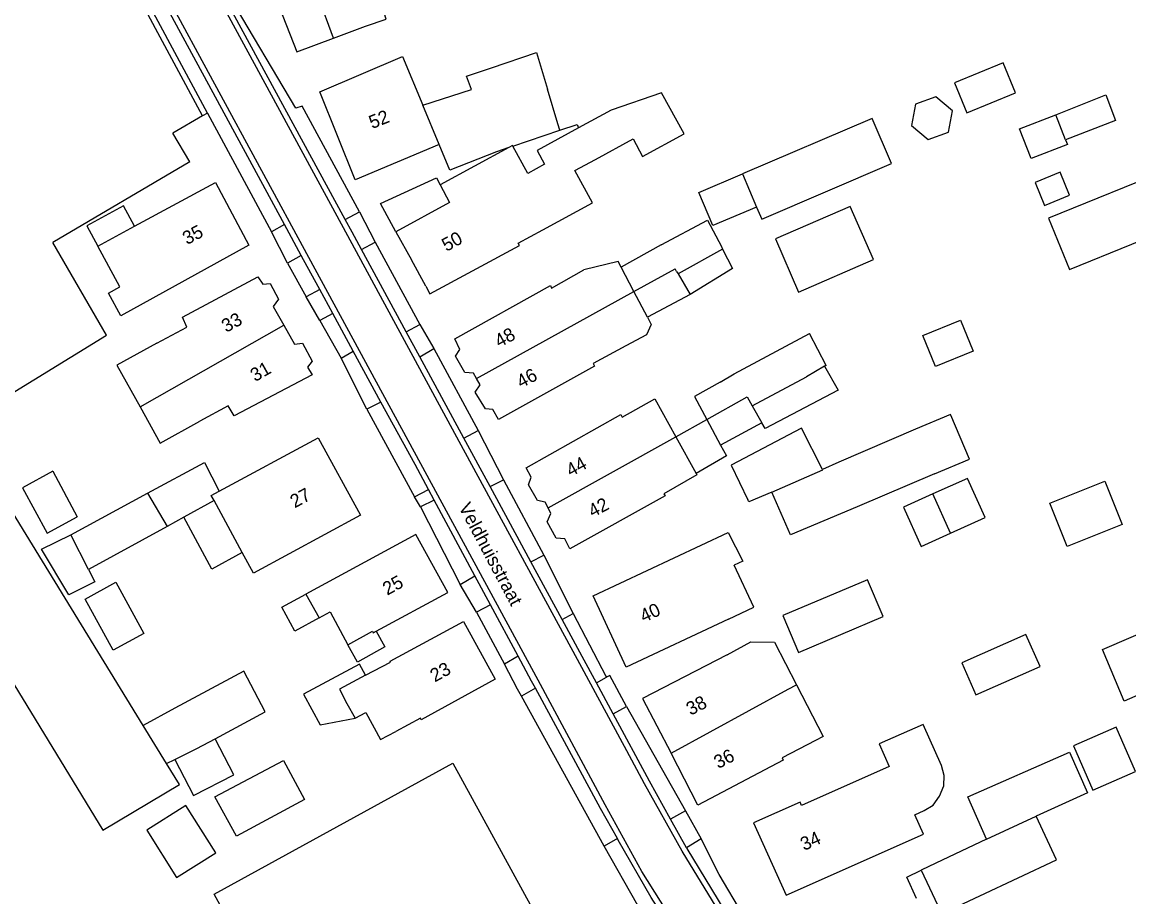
# Model space of a CAD drawing. Extents: x 194485 to 197793, y 468269 to 470822.
# Drawn here: x 195037.7 to 195137.1, y 469352.8 to 469431.3 of the extents above; entities that cross this region are included whole.
import ezdxf

# ---------------------------------------------------------------- set-up
doc = ezdxf.new("R2010")
doc.units = 0
for name, color, linetype in [('BGT grensvlak gebouwinstallatie plus 1', 7, 'Continuous'), ('BGT grensvlak onbegroeid terreindeel', 7, 'Continuous'), ('BGT grensvlak overig bouwwerk uitbreiding populatie', 7, 'Continuous'), ('BGT grensvlak pand op maaiveld', 7, 'Continuous'), ('BGT grensvlak pand op maaiveld LR', 7, 'Continuous'), ('BGT grensvlak vegetatieobject', 7, 'Continuous'), ('BGT grensvlak wegdeel', 7, 'Continuous'), ('BGT tekst huisnummerreeks', 7, 'Continuous'), ('BGT tekst openbare ruimte label weg', 7, 'Continuous')]:
    doc.layers.add(name, color=color, linetype=linetype)

msp = doc.modelspace()

# ---------------------------------------------------------------- linework, layer by layer
at = {"layer": 'BGT grensvlak gebouwinstallatie plus 1'}
for p, q in [((195125.829, 469427.677), (195121.447, 469425.872)), ((195126.936, 469424.991), (195125.829, 469427.677)), ((195121.447, 469425.872), (195122.554, 469423.186)), ((195122.554, 469423.186), (195126.936, 469424.991)), ((195130.546, 469423.018), (195135.055, 469424.799)), ((195135.055, 469424.799), (195135.923, 469422.484)), ((195135.923, 469422.484), (195131.433, 469420.757)), ((195085.982, 469421.617), (195087.536, 469422.146)), ((195087.536, 469422.146), (195087.646, 469421.823)), ((195098.461, 469416.022), (195102.387, 469417.701)), ((195069.865, 469415.05), (195074.887, 469417.341)), ((195074.887, 469417.341), (195075.224, 469416.704)), ((195099.732, 469413.058), (195098.461, 469416.022)), ((195046.777, 469414.823), (195043.473, 469413.03)), ((195047.768, 469412.998), (195046.777, 469414.823)), ((195071.247, 469412.496), (195069.865, 469415.05)), ((195103.665, 469414.706), (195099.732, 469413.058)), ((195043.473, 469413.03), (195044.463, 469411.205)), ((195109.771, 469400.424), (195111.006, 469398.273)), ((195111.006, 469398.273), (195104.437, 469394.818)), ((195096.398, 469394.074), (195099.178, 469395.651)), ((195104.437, 469394.818), (195104.142, 469395.332)), ((195048.937, 469389.017), (195054.034, 469391.767)), ((195054.034, 469391.767), (195055.36, 469389.205)), ((195122.613, 469390.35), (195119.513, 469388.957)), ((195124.198, 469386.823), (195122.613, 469390.35)), ((195054.9, 469388.37), (195052.181, 469386.853)), ((195052.181, 469386.853), (195050.677, 469386.014)), ((195121.098, 469385.43), (195124.198, 469386.823)), ((195039.399, 469383.976), (195042.029, 469385.279)), ((195041.851, 469379.892), (195039.399, 469383.976)), ((195043.617, 469382.161), (195044.191, 469381.067)), ((195044.191, 469381.067), (195041.851, 469379.892)), ((195060.989, 469378.796), (195063.138, 469379.955)), ((195062.153, 469376.639), (195060.989, 469378.796)), ((195064.353, 469377.826), (195062.153, 469376.639)), ((195117.163, 469354.531), (195118.461, 469355.151)), ((195118.038, 469352.62), (195117.163, 469354.531))]:
    msp.add_line(p, q, dxfattribs=at)
for points in [[(195100.611, 469410.951), (195101.491, 469409.19), (195097.679, 469406.878)], [(195100.428, 469393.322), (195100.969, 469392.363), (195098.227, 469390.776)], [(195057.434, 469383.691), (195054.696, 469382.208), (195052.181, 469386.853)], [(195107.432, 469374.714), (195115.029, 469377.93), (195113.627, 469381.24), (195106.031, 469378.024), (195107.432, 469374.714)], [(195069.481, 469376.621), (195070.257, 469375.214), (195067.793, 469373.855), (195066.942, 469375.398)], [(195068.503, 469372.673), (195067.965, 469373.671), (195062.956, 469370.97), (195064.441, 469368.216), (195067.575, 469368.798)], [(195051.542, 469354.492), (195055.066, 469356.719), (195052.376, 469360.978), (195048.851, 469358.751), (195051.542, 469354.492)]]:
    msp.add_lwpolyline(points, dxfattribs=at)
at = {"layer": 'BGT grensvlak onbegroeid terreindeel'}
for p, q in [((195062.241, 469423.592), (195054.635, 469436.467)), ((195062.823, 469423.782), (195062.241, 469423.592)), ((195067.972, 469414.29), (195062.823, 469423.782)), ((195053.86, 469422.9), (195051.215, 469421.342)), ((195054.33, 469423.146), (195060.054, 469412.504)), ((195052.726, 469418.777), (195051.215, 469421.342)), ((195052.726, 469418.777), (195040.411, 469411.523)), ((195045.238, 469403.198), (195040.411, 469411.523)), ((195069.378, 469411.571), (195073.398, 469404.167)), ((195061.492, 469409.676), (195063.197, 469406.664)), ((195064.405, 469404.54), (195066.315, 469401.15)), ((195032.581, 469395.453), (195045.238, 469403.198)), ((195074.653, 469402.025), (195078.645, 469394.658)), ((195068.636, 469396.56), (195072.932, 469388.697)), ((195080.914, 469390.233), (195084.555, 469383.448)), ((195073.466, 469387.779), (195077.028, 469380.813)), ((195078.488, 469378.326), (195081.003, 469373.655)), ((195089.961, 469357.321), (195082.532, 469370.791)), ((195091.984, 469369.861), (195097.271, 469360.478))]:
    msp.add_line(p, q, dxfattribs=at)
for points in [[(195087.173, 469378.201), (195090.114, 469372.597), (195090.176, 469372.48)], [(195102.429, 469351.17), (195100.292, 469354.767), (195098.678, 469357.964)]]:
    msp.add_lwpolyline(points, dxfattribs=at)
at = {"layer": 'BGT grensvlak overig bouwwerk uitbreiding populatie'}
for p, q in [((195119.78, 469424.635), (195117.939, 469423.975)), ((195121.272, 469423.371), (195119.78, 469424.635)), ((195117.939, 469423.975), (195117.59, 469422.051)), ((195120.923, 469421.447), (195121.272, 469423.371)), ((195127.289, 469421.741), (195130.546, 469423.018)), ((195131.433, 469420.757), (195130.546, 469423.018)), ((195117.59, 469422.051), (195119.082, 469420.787)), ((195119.082, 469420.787), (195120.923, 469421.447)), ((195128.336, 469419.071), (195127.289, 469421.741)), ((195131.433, 469420.757), (195131.593, 469420.349)), ((195131.593, 469420.349), (195128.336, 469419.071)), ((195130.934, 469417.85), (195128.686, 469416.919)), ((195131.79, 469415.782), (195130.934, 469417.85)), ((195128.686, 469416.919), (195129.542, 469414.852)), ((195129.542, 469414.852), (195131.79, 469415.782)), ((195118.602, 469403.17), (195121.993, 469404.563)), ((195121.993, 469404.563), (195123.134, 469401.787)), ((195119.743, 469400.393), (195118.602, 469403.17)), ((195123.134, 469401.787), (195119.743, 469400.393))]:
    msp.add_line(p, q, dxfattribs=at)
at = {"layer": 'BGT grensvlak pand op maaiveld'}
for p, q in [((195060.144, 469434.289), (195062.352, 469428.658)), ((195065.636, 469429.887), (195068.528, 469430.97)), ((195062.352, 469428.658), (195065.636, 469429.887)), ((195085.806, 469422.201), (195084.873, 469425.297)), ((195081.767, 469420.183), (195085.982, 469421.617)), ((195085.982, 469421.617), (195085.806, 469422.201)), ((195076.105, 469418.024), (195075.127, 469420.339)), ((195081.395, 469420.057), (195075.224, 469416.704)), ((195083.105, 469417.747), (195081.767, 469420.183)), ((195084.61, 469418.567), (195083.105, 469417.747)), ((195102.387, 469417.701), (195103.665, 469414.706)), ((195047.768, 469412.998), (195055.033, 469416.94)), ((195044.463, 469411.205), (195047.768, 469412.998)), ((195071.247, 469412.496), (195072.638, 469409.967)), ((195095.095, 469411.314), (195091.492, 469409.315)), ((195100.611, 469410.951), (195096.604, 469408.724)), ((195100.494, 469411.184), (195100.611, 469410.951)), ((195073.938, 469407.603), (195072.638, 469409.967)), ((195096.604, 469408.724), (195097.679, 469406.878)), ((195097.679, 469406.878), (195093.851, 469404.83)), ((195101.654, 469399.736), (195108.422, 469403.359)), ((195109.907, 469400.503), (195108.422, 469403.359)), ((195100.379, 469399), (195101.654, 469399.736)), ((195109.771, 469400.424), (195108.138, 469399.477)), ((195109.907, 469400.503), (195109.771, 469400.424)), ((195103.259, 469396.865), (195108.138, 469399.477)), ((195103.259, 469396.865), (195104.142, 469395.332)), ((195099.178, 469395.651), (195100.428, 469393.322)), ((195104.142, 469395.332), (195100.428, 469393.322)), ((195055.36, 469389.205), (195064.274, 469393.997)), ((195096.398, 469394.074), (195098.227, 469390.776)), ((195040.426, 469390.985), (195042.605, 469386.884)), ((195042.029, 469385.279), (195048.937, 469389.017)), ((195048.937, 469389.017), (195050.677, 469386.014)), ((195121.098, 469385.43), (195119.513, 469388.957)), ((195057.434, 469383.691), (195054.9, 469388.37)), ((195050.677, 469386.014), (195043.617, 469382.161)), ((195043.617, 469382.161), (195042.029, 469385.279)), ((195118.452, 469384.241), (195121.098, 469385.43)), ((195063.138, 469379.955), (195064.353, 469377.826)), ((195066.852, 469370.138), (195067.575, 469368.798)), ((195067.575, 469368.798), (195068.559, 469369.328)), ((195050.639, 469364.742), (195051.375, 469365.104)), ((195118.461, 469355.151), (195120.182, 469351.476))]:
    msp.add_line(p, q, dxfattribs=at)
for points in [[(195068.528, 469430.97), (195070.38, 469431.609), (195068.521, 469437.483)], [(195073.666, 469423.859), (195078.053, 469425.285), (195077.578, 469426.485), (195079.836, 469427.219), (195083.878, 469428.602), (195084.873, 469425.297)], [(195075.127, 469420.339), (195067.595, 469417.157), (195064.412, 469425.071), (195071.842, 469428.253), (195073.666, 469423.859)], [(195084.447, 469412.67), (195088.914, 469415.089), (195087.339, 469417.999), (195089.175, 469419.001), (195092.557, 469420.833), (195093.415, 469419.255), (195097.148, 469421.286), (195095.105, 469424.985), (195090.591, 469423.426), (195087.646, 469421.823)], [(195103.665, 469414.706), (195104.118, 469413.644), (195115.792, 469418.624), (195114.062, 469422.68), (195102.387, 469417.701)], [(195087.646, 469421.823), (195083.933, 469419.81), (195084.61, 469418.567)], [(195081.395, 469420.057), (195080.274, 469419.675), (195076.105, 469418.024)], [(195141.122, 469418.281), (195129.907, 469413.734), (195131.78, 469409.115), (195142.995, 469413.663), (195141.122, 469418.281)], [(195055.033, 469416.94), (195058.016, 469411.287), (195046.534, 469404.95), (195045.433, 469406.978), (195046.447, 469407.542), (195044.463, 469411.205)], [(195075.224, 469416.704), (195076.07, 469415.116), (195071.247, 469412.496)], [(195105.365, 469411.865), (195107.437, 469407.087), (195114.157, 469410), (195112.086, 469414.778), (195105.365, 469411.865)], [(195095.095, 469411.314), (195099.252, 469413.541), (195100.494, 469411.184)], [(195073.938, 469407.603), (195074.308, 469406.93), (195082.343, 469411.281), (195082.238, 469411.474), (195084.447, 469412.67)], [(195091.492, 469409.315), (195091.22, 469409.831), (195088.143, 469409.087)], [(195078.494, 469399.314), (195078.21, 469399.81), (195077.447, 469399.87), (195076.616, 469401.341), (195077.007, 469401.927), (195076.546, 469402.89), (195085.138, 469407.664), (195085.241, 469407.449), (195088.143, 469409.087)], [(195049.757, 469402.499), (195052.47, 469403.921), (195052.06, 469404.834), (195058.828, 469408.444), (195059.275, 469407.786), (195059.961, 469407.865), (195060.691, 469406.432), (195060.223, 469405.795), (195061.183, 469404.103)], [(195093.851, 469404.83), (195094.201, 469404.16), (195093.759, 469403.242), (195091.906, 469402.268)], [(195061.183, 469404.103), (195062.143, 469402.411), (195062.867, 469402.49), (195063.712, 469400.88), (195063.295, 469400.345), (195063.717, 469399.648), (195056.72, 469395.96), (195056.17, 469396.873), (195053.635, 469395.478)], [(195049.757, 469402.499), (195046.178, 469400.522), (195048.253, 469396.767)], [(195091.906, 469402.268), (195088.978, 469400.668), (195089.106, 469400.414), (195080.463, 469395.64), (195079.951, 469396.54), (195079.303, 469396.588), (195078.369, 469398.083), (195078.811, 469398.758), (195078.494, 469399.314)], [(195100.379, 469399), (195098.073, 469397.708), (195099.178, 469395.651)], [(195048.253, 469396.767), (195050.054, 469393.507), (195053.635, 469395.478)], [(195084.929, 469387.694), (195084.673, 469388.213), (195083.973, 469388.35), (195083.154, 469389.782), (195083.393, 469390.444), (195082.958, 469391.293), (195091.461, 469396.079), (195091.576, 469395.851), (195094.504, 469397.49), (195096.398, 469394.074)], [(195119.663, 469390.756), (195122.788, 469392.083), (195121.115, 469396.031), (195121.089, 469396.093), (195117.95, 469394.764)], [(195109.596, 469391.137), (195107.704, 469394.857), (195101.363, 469391.522), (195102.887, 469388.416)], [(195117.95, 469394.764), (195111.054, 469391.816), (195109.596, 469391.137)], [(195064.274, 469393.997), (195068.062, 469387.039), (195058.443, 469381.828), (195057.434, 469383.691)], [(195040.426, 469390.985), (195037.694, 469389.496), (195039.908, 469385.435), (195042.605, 469386.884)], [(195098.227, 469390.776), (195098.292, 469390.658), (195095.327, 469388.969), (195095.442, 469388.779), (195086.887, 469384.03), (195086.414, 469384.917), (195085.664, 469384.978), (195084.832, 469386.448), (195085.172, 469387.199), (195084.929, 469387.694)], [(195119.663, 469390.756), (195112.709, 469387.783), (195106.711, 469385.269), (195105.029, 469389.122)], [(195130.013, 469388.114), (195134.946, 469390.094), (195136.502, 469386.216), (195131.569, 469384.236), (195130.013, 469388.114)], [(195054.9, 469388.37), (195054.654, 469388.825), (195055.36, 469389.205)], [(195105.029, 469389.122), (195102.976, 469388.234), (195102.887, 469388.416)], [(195119.513, 469388.957), (195116.868, 469387.768), (195118.452, 469384.241)], [(195048.546, 469368.155), (195036.557, 469387.695), (195029.727, 469383.615), (195044.896, 469358.74), (195051.802, 469362.847), (195050.639, 469364.742)], [(195069.481, 469376.621), (195075.903, 469380.11), (195073.036, 469385.294), (195063.138, 469379.955)], [(195101.128, 469377.712), (195091.949, 469373.405), (195088.963, 469379.796), (195101.106, 469385.491)], [(195101.106, 469385.491), (195102.427, 469382.926), (195101.638, 469382.566)], [(195101.128, 469377.712), (195103.413, 469378.784), (195101.638, 469382.566)], [(195046.09, 469381.027), (195048.607, 469376.427), (195045.837, 469374.912), (195043.32, 469379.511), (195046.09, 469381.027)], [(195064.353, 469377.826), (195065.342, 469378.351), (195066.942, 469375.398)], [(195144.08, 469373.571), (195136.7, 469370.327), (195134.75, 469374.968), (195142.054, 469378.124)], [(195068.503, 469372.673), (195070.759, 469373.838), (195070.721, 469373.927), (195077.311, 469377.486), (195080.165, 469372.315), (195073.524, 469368.654), (195073.448, 469368.806), (195071.23, 469367.615)], [(195066.942, 469375.398), (195069.147, 469376.614), (195069.211, 469376.474), (195069.481, 469376.621)], [(195123.367, 469370.909), (195129.133, 469373.442), (195127.867, 469376.325), (195122.1, 469373.792), (195123.367, 469370.909)], [(195101.014, 469374.497), (195103.141, 469375.655), (195105.269, 469375.64), (195107.241, 469371.814)], [(195101.014, 469374.497), (195093.421, 469370.579), (195095.974, 469365.661)], [(195055.005, 469366.962), (195059.51, 469369.383), (195057.59, 469373.034), (195051.379, 469369.705), (195048.546, 469368.155)], [(195068.503, 469372.673), (195066.165, 469371.413), (195066.852, 469370.138)], [(195107.241, 469371.814), (195109.639, 469367.16), (195108.947, 469366.794)], [(195068.559, 469369.328), (195069.876, 469366.885), (195071.23, 469367.615)], [(195118.66, 469358.382), (195117.879, 469360.124), (195118.735, 469360.526), (195119.527, 469361.008), (195120.102, 469361.808), (195120.5, 469362.731), (195120.522, 469363.661), (195120.275, 469364.558), (195118.627, 469368.246), (195114.688, 469366.498), (195115.586, 469364.479), (195107.7, 469360.972), (195107.57, 469361.264), (195103.384, 469359.397), (195106.31, 469352.902), (195118.66, 469358.382)], [(195133.893, 469362.352), (195137.71, 469364.027), (195135.965, 469368.005), (195132.148, 469366.33), (195133.893, 469362.352)], [(195051.375, 469365.104), (195053.043, 469361.853), (195056.671, 469363.715), (195055.005, 469366.962)], [(195108.947, 469366.794), (195105.956, 469365.244), (195106.045, 469365.029), (195098.39, 469361.008), (195095.974, 469365.661)], [(195124.316, 469357.953), (195122.649, 469361.731), (195131.778, 469365.746), (195133.393, 469362.106), (195128.788, 469359.999)], [(195063.786, 469336.815), (195054.913, 469353.004), (195076.354, 469364.755), (195085.221, 469348.577), (195063.786, 469336.815)], [(195061.142, 469365.02), (195063.036, 469361.509), (195056.927, 469358.219), (195054.969, 469361.742), (195061.142, 469365.02)], [(195120.182, 469351.476), (195120.29, 469351.244), (195130.622, 469356.082), (195128.788, 469359.999)], [(195124.316, 469357.953), (195119.762, 469355.774), (195118.461, 469355.151)]]:
    msp.add_lwpolyline(points, dxfattribs=at)
at = {"layer": 'BGT grensvlak pand op maaiveld LR'}
for p, q in [((195065.636, 469429.887), (195060.062, 469445.052)), ((195075.127, 469420.339), (195073.666, 469423.859)), ((195092.644, 469407.124), (195091.492, 469409.315)), ((195092.644, 469407.124), (195096.346, 469409.167)), ((195096.478, 469408.94), (195096.346, 469409.167)), ((195096.478, 469408.94), (195096.604, 469408.724)), ((195078.494, 469399.314), (195092.644, 469407.124)), ((195093.851, 469404.83), (195092.644, 469407.124)), ((195048.253, 469396.767), (195061.183, 469404.103)), ((195084.929, 469387.694), (195096.398, 469394.074)), ((195106.503, 469371.417), (195107.241, 469371.814)), ((195095.974, 469365.661), (195106.503, 469371.417)), ((195050.639, 469364.742), (195048.546, 469368.155)), ((195124.316, 469357.953), (195128.788, 469359.999))]:
    msp.add_line(p, q, dxfattribs=at)
for points in [[(195081.767, 469420.183), (195081.735, 469420.241), (195081.395, 469420.057)], [(195099.178, 469395.651), (195102.817, 469397.685), (195103.259, 469396.865)], [(195105.029, 469389.122), (195109.612, 469391.105), (195109.596, 469391.137)], [(195051.375, 469365.104), (195053.363, 469366.08), (195055.005, 469366.962)]]:
    msp.add_lwpolyline(points, dxfattribs=at)
at = {"layer": 'BGT grensvlak vegetatieobject'}
for p, q in [((195053.86, 469422.9), (195046.508, 469436.633)), ((195054.33, 469423.146), (195053.86, 469422.9))]:
    msp.add_line(p, q, dxfattribs=at)
msp.add_lwpolyline([(195054.33, 469423.146), (195046.948, 469436.87), (195046.063, 469438.516)], dxfattribs=at)
at = {"layer": 'BGT grensvlak wegdeel'}
for p, q in [((195066.916, 469412.14), (195053.924, 469436.091)), ((195066.693, 469413.617), (195054.34, 469436.31)), ((195061.24, 469413.141), (195049.955, 469433.983)), ((195063.418, 469410.187), (195050.393, 469434.216)), ((195066.693, 469413.617), (195067.972, 469414.29)), ((195067.972, 469414.29), (195069.378, 469411.571)), ((195061.24, 469413.141), (195060.054, 469412.504)), ((195061.492, 469409.676), (195060.054, 469412.504)), ((195062.731, 469410.383), (195061.24, 469413.141)), ((195076.925, 469393.653), (195066.916, 469412.14)), ((195068.16, 469410.915), (195069.378, 469411.571)), ((195072.177, 469403.511), (195068.16, 469410.915)), ((195062.731, 469410.383), (195061.492, 469409.676)), ((195073.481, 469391.661), (195063.418, 469410.187)), ((195064.403, 469407.309), (195063.197, 469406.664)), ((195064.405, 469404.54), (195063.197, 469406.664)), ((195065.575, 469405.156), (195064.403, 469407.309)), ((195065.575, 469405.156), (195064.405, 469404.54)), ((195067.408, 469401.789), (195065.575, 469405.156)), ((195072.177, 469403.511), (195073.398, 469404.167)), ((195073.398, 469404.167), (195074.653, 469402.025)), ((195073.387, 469401.28), (195072.177, 469403.511)), ((195066.315, 469401.15), (195067.408, 469401.789)), ((195069.907, 469397.198), (195067.408, 469401.789)), ((195073.387, 469401.28), (195074.653, 469402.025)), ((195068.636, 469396.56), (195066.315, 469401.15)), ((195077.352, 469393.971), (195073.387, 469401.28)), ((195069.907, 469397.198), (195068.636, 469396.56)), ((195077.352, 469393.971), (195078.645, 469394.658)), ((195078.645, 469394.658), (195080.914, 469390.233)), ((195087.554, 469374.094), (195076.925, 469393.653)), ((195079.708, 469389.629), (195077.352, 469393.971)), ((195084.022, 469372.211), (195073.481, 469391.661)), ((195079.708, 469389.629), (195080.914, 469390.233)), ((195083.382, 469382.857), (195079.708, 469389.629)), ((195072.932, 469388.697), (195074.168, 469389.348)), ((195073.466, 469387.779), (195072.932, 469388.697)), ((195074.687, 469388.386), (195074.168, 469389.348)), ((195074.687, 469388.386), (195073.466, 469387.779)), ((195078.337, 469381.61), (195074.687, 469388.386)), ((195083.382, 469382.857), (195084.555, 469383.448)), ((195086.2, 469377.664), (195083.382, 469382.857)), ((195084.555, 469383.448), (195087.173, 469378.201)), ((195077.028, 469380.813), (195078.337, 469381.61)), ((195078.488, 469378.326), (195077.028, 469380.813)), ((195079.747, 469378.993), (195078.337, 469381.61)), ((195079.747, 469378.993), (195078.488, 469378.326)), ((195082.237, 469374.372), (195079.747, 469378.993)), ((195086.2, 469377.664), (195087.173, 469378.201)), ((195082.237, 469374.372), (195081.003, 469373.655)), ((195092.001, 469365.862), (195087.554, 469374.094)), ((195090.057, 469361.038), (195084.022, 469372.211)), ((195089.266, 469371.996), (195090.176, 469372.48)), ((195090.773, 469369.197), (195089.266, 469371.996)), ((195083.788, 469371.497), (195082.532, 469370.791)), ((195090.773, 469369.197), (195091.984, 469369.861)), ((195093.599, 469362.918), (195092.001, 469365.862)), ((195096.974, 469356.865), (195093.599, 469362.918)), ((195093.363, 469355.047), (195090.057, 469361.038)), ((195097.271, 469360.478), (195095.937, 469359.734)), ((195097.271, 469360.478), (195098.678, 469357.964)), ((195097.365, 469357.176), (195095.937, 469359.734)), ((195091.158, 469357.99), (195089.961, 469357.321)), ((195098.678, 469357.964), (195097.365, 469357.176)), ((195100.373, 469351.311), (195096.974, 469356.865)), ((195097.094, 469349.1), (195093.363, 469355.047))]:
    msp.add_line(p, q, dxfattribs=at)
for points in [[(195068.16, 469410.915), (195067.322, 469412.46), (195066.693, 469413.617)], [(195064.403, 469407.309), (195062.953, 469409.973), (195062.731, 469410.383)], [(195074.168, 469389.348), (195072.965, 469391.582), (195069.907, 469397.198)], [(195089.266, 469371.996), (195087.99, 469374.365), (195086.2, 469377.664)], [(195083.788, 469371.497), (195083.444, 469372.131), (195082.237, 469374.372)], [(195082.532, 469370.791), (195082.188, 469371.425), (195081.003, 469373.655)], [(195091.984, 469369.861), (195090.477, 469372.64), (195090.176, 469372.48)], [(195091.158, 469357.99), (195089.649, 469360.69), (195083.788, 469371.497)], [(195095.937, 469359.734), (195094.032, 469363.147), (195090.773, 469369.197)], [(195100.86, 469343.092), (195100.838, 469343.119), (195097.221, 469347.979), (195094.179, 469352.71), (195091.228, 469357.865), (195091.158, 469357.99)], [(195099.187, 469341.675), (195097.185, 469344.852), (195092.986, 469351.974), (195089.961, 469357.321)], [(195101.526, 469350.571), (195100.752, 469351.629), (195097.411, 469357.093), (195097.365, 469357.176)]]:
    msp.add_lwpolyline(points, dxfattribs=at)

# ---------------------------------------------------------------- texts
at = {"layer": 'BGT tekst huisnummerreeks'}
for s, rotation, p in [('52', 21.9, (195069.115, 469421.719)), ('35', 27.8, (195052.472, 469411.297)), ('50', 28.8, (195075.79, 469410.686)), ('33', 28.5, (195055.991, 469403.412)), ('48', 28.6, (195080.534, 469402.06)), ('31', 29.6, (195058.593, 469398.992)), ('46', 28.2, (195082.5, 469398.415)), ('44', 28.7, (195086.958, 469390.461)), ('27', 28.6, (195062.157, 469387.65)), ('42', 28.1, (195088.936, 469386.8)), ('25', 28.9, (195070.472, 469379.806)), ('40', 25, (195093.525, 469377.373)), ('23', 28.9, (195074.743, 469372.011)), ('38', 27.4, (195097.73, 469369.018)), ('36', 27.4, (195100.214, 469364.234)), ('34', 24.3, (195107.929, 469356.878))]:
    msp.add_text(s, height=1.2, rotation=rotation, dxfattribs=at).set_placement(p)
at = {"layer": 'BGT tekst openbare ruimte label weg'}
msp.add_text('Veldhuisstraat', height=1.2, rotation=298, dxfattribs=at).set_placement((195076.852, 469387.774))

doc.saveas('drawing.dxf')
